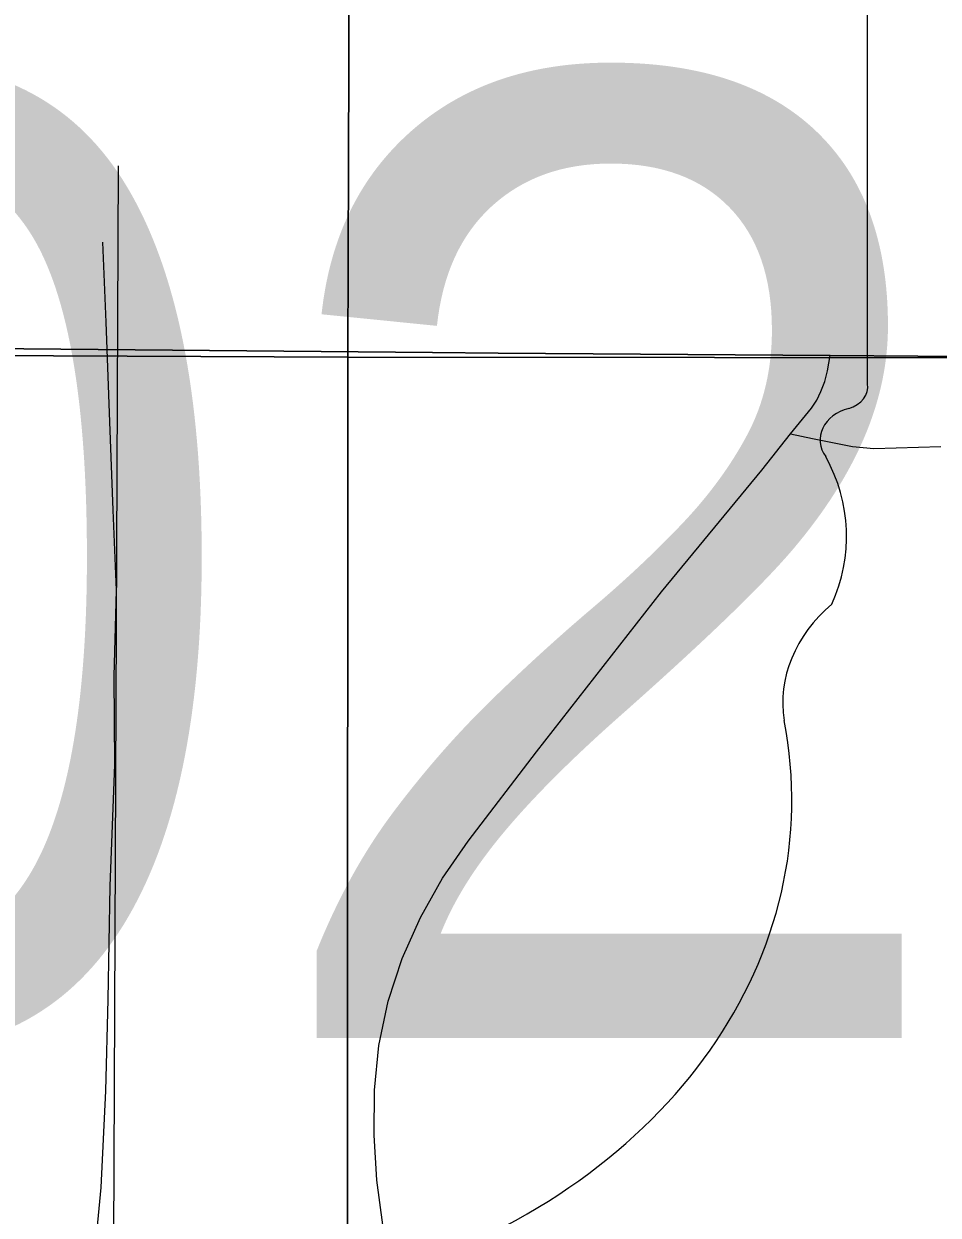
# Model space of a CAD drawing. Extents: x 0 to 34, y 0 to 22.
# Drawn here: x 19.212 to 19.3375, y 13.4985 to 13.662 of the extents above; entities that cross this region are included whole.
import ezdxf

# ---------------------------------------------------------------- set-up
doc = ezdxf.new("R2010")
doc.units = 0
for name, color, linetype in [('GM_X_City_Street', 7, 'Continuous'), ('GM_X_County_Road', 7, 'Continuous'), ('GM_X_Minor_River', 7, 'Continuous'), ('GM_X_Rail_Line', 7, 'Continuous'), ('GM_X_Section', 7, 'Continuous'), ('GM_X_State_Route', 7, 'Continuous'), ('GM_X_State_Shield', 7, 'Continuous')]:
    doc.layers.add(name, color=color, linetype=linetype)

msp = doc.modelspace()

# ---------------------------------------------------------------- linework, layer by layer
at = {"layer": 'GM_X_City_Street'}
for points in [[(19.26131, 13.49719), (19.26046, 13.50332), (19.26009, 13.50949), (19.26015, 13.51567), (19.26076, 13.52182), (19.26203, 13.52787), (19.26396, 13.53374), (19.26646, 13.53939), (19.26951, 13.54476), (19.27301, 13.54986), (19.2824, 13.56212), (19.29956, 13.58405), (19.31332, 13.60075), (19.31725, 13.60574), (19.32015, 13.60927), (19.32085, 13.61033), (19.32142, 13.61156), (19.32195, 13.61293), (19.32231, 13.61439), (19.32268, 13.61647)], [(19.31725, 13.60574), (19.32026, 13.60511), (19.32577, 13.60397), (19.32868, 13.60372), (19.33789, 13.60397)]]:
    msp.add_lwpolyline(points, dxfattribs=at)
at = {"layer": 'GM_X_County_Road'}
for points in [[(19.12717, 13.618), (19.16869, 13.61777), (19.21205, 13.61739), (19.26813, 13.61689)], [(19.26813, 13.61689), (19.27714, 13.61682), (19.32268, 13.61647)], [(19.32268, 13.61647), (19.39486, 13.61594), (19.42014, 13.61594), (19.42722, 13.61582), (19.45582, 13.61585)]]:
    msp.add_lwpolyline(points, dxfattribs=at)
at = {"layer": 'GM_X_Minor_River'}
msp.add_lwpolyline([(19.22159, 13.49132), (19.22265, 13.50233), (19.22331, 13.51561), (19.22361, 13.52812), (19.22388, 13.54367), (19.22452, 13.56037), (19.22444, 13.5725), (19.22474, 13.58426), (19.22428, 13.59525), (19.22382, 13.60738), (19.22335, 13.62103), (19.22289, 13.63203)], dxfattribs=at)
at = {"layer": 'GM_X_Rail_Line'}
msp.add_line((19.22438, 13.49519), (19.22504, 13.6425), dxfattribs=at)
at = {"layer": 'GM_X_Section'}
for points in [[(18.26161, 14.6436), (19.25999, 14.63809), (19.25652, 13.61624), (18.23693, 13.62087), (18.23735, 14.64421)], [(19.25999, 14.63809), (20.26215, 14.63524), (20.2632, 13.61532), (19.25652, 13.61624)], [(19.25652, 13.61624), (19.25603, 12.60125), (18.25387, 12.6075), (18.23693, 13.62087)], [(20.2632, 13.61532), (20.26496, 12.60488), (19.25603, 12.60125), (19.25652, 13.61624)]]:
    msp.add_lwpolyline(points, close=True, dxfattribs=at)
at = {"layer": 'GM_X_State_Route'}
for points in [[(19.26813, 13.61689), (19.21205, 13.61739), (19.16869, 13.61777), (19.12717, 13.618)], [(19.32268, 13.61647), (19.27714, 13.61682), (19.26813, 13.61689)], [(19.45582, 13.61585), (19.42722, 13.61582), (19.42014, 13.61594), (19.39486, 13.61594), (19.32268, 13.61647)]]:
    msp.add_lwpolyline(points, dxfattribs=at)
at = {"layer": 'GM_X_State_Shield'}
for p, q in [((19.32783, 13.61259), (19.32783, 13.71727)), ((19.3278, 13.61261), (19.32783, 13.61259))]:
    msp.add_line(p, q, dxfattribs=at)
for centre, major_axis, start_param, end_param in [((19.32392, 13.61218), (0.00393, 0), 5.05454, 6.418171), ((19.32698, 13.6049), (0.00568, 0), 1.883978, 3.671073), ((19.29086, 13.59167), (0.03409, 0), 5.934695, 6.695948), ((19.34098, 13.56878), (0.0248, 0), 2.387724, 3.262537), ((19.23001, 13.55546), (0.08742, 0), 5.101752, 6.440018)]:
    msp.add_ellipse(centre, major_axis=major_axis, ratio=0.8, start_param=start_param, end_param=end_param, dxfattribs=at)

# ---------------------------------------------------------------- texts
msp.add_text('302', height=0.131836, dxfattribs=at).set_placement((19.04724, 13.52286))

doc.saveas('drawing.dxf')
